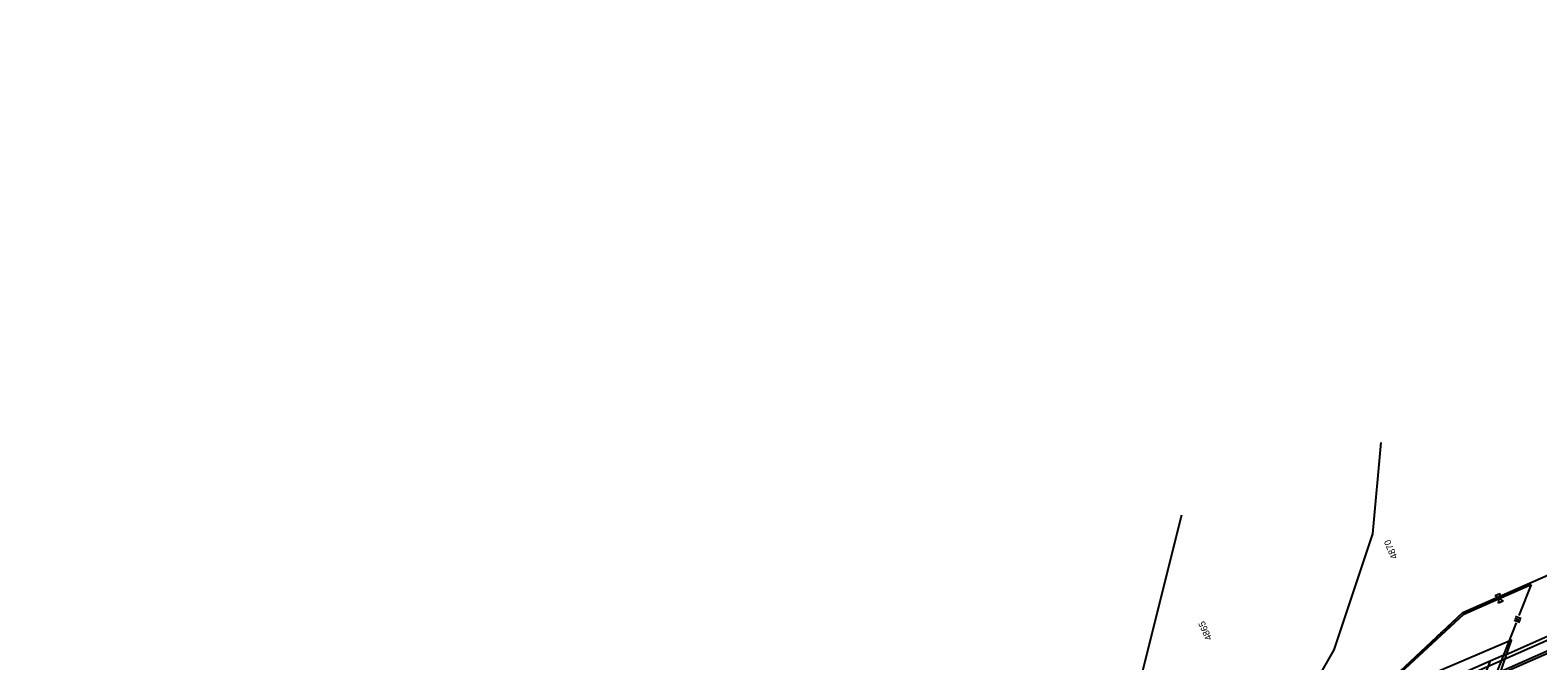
# Model space of a CAD drawing. Extents: x 192699 to 285914, y 194342 to 233219.
# Drawn here: x 229546 to 233265, y 217813 to 219369 of the extents above; entities that cross this region are included whole.
import ezdxf

# ---------------------------------------------------------------- set-up
doc = ezdxf.new("R2010")
doc.units = 0
for name, color, linetype in [('Flood Plain', 7, 'Continuous'), ('R-W - CofA', 7, 'Continuous'), ('ROAD', 7, 'Continuous'), ('SHOULDER', 7, 'Continuous'), ('STATIONING1', 7, 'Continuous')]:
    doc.layers.add(name, color=color, linetype=linetype)

msp = doc.modelspace()

# ---------------------------------------------------------------- linework, layer by layer
at = {"layer": 'Flood Plain'}
for points in [[(233115.1, 217613.6), (233200.4, 217863.9), (232639.8, 217624.6), (232762.7, 217839.7), (232858.2, 218126.5), (232878.7, 218351.8)], [(232386, 218172.2), (232280.2, 217748.8), (232113, 217427.9), (231843.4, 217277.7), (231120, 216953.3), (230108.2, 216508.6)]]:
    msp.add_lwpolyline(points, dxfattribs=at)
at = {"layer": 'R-W - CofA'}
for p, q in [((233160.2, 217974), (233171.1, 217978.8)), ((233169.8, 217967), (233160.2, 217974)), ((233168.5, 217955.2), (233169.8, 217967)), ((233171.1, 217978.8), (233169.8, 217967)), ((233169.8, 217967), (233179.4, 217960)), ((233179.4, 217960), (233168.5, 217955.2)), ((233206.5, 217913.4), (233220.7, 217908.1)), ((233208.3, 217918.1), (233222.4, 217912.8)), ((233210, 217922.8), (233224.2, 217917.5))]:
    msp.add_line(p, q, dxfattribs=at)
for points in [[(229545.7, 216364.6), (229698, 216431.6), (230271.3, 216618.5), (231552.6, 217182.7), (231819.1, 217321.9), (232002.1, 217402.5), (232284.7, 217505.1), (232925.4, 217787.3), (233080.2, 217931.9), (233354.8, 218052.8), (233566, 218069.4), (234847.3, 218633.6), (234918.7, 218719.6), (235193.2, 218840.5), (235392.4, 218884.5), (236267.2, 219269.8)], [(233173.6, 217973), (233319.2, 218037.2)], [(233175.2, 217969.4), (233248.4, 218001.6)], [(233248.4, 218001.6), (233218.5, 217924.7)], [(232892.5, 217768.4), (232927.6, 217783.8), (233082.5, 217928.5), (233175.2, 217969.4)], [(233034.2, 217888.9), (233080.2, 217931.9), (233173.6, 217973)], [(233211.4, 217906.4), (233180, 217825.6)], [(232890.8, 217772), (232925.4, 217787.3), (233014, 217870.1)], [(233017.8, 217873.6), (233022.3, 217877.8)], [(233026, 217881.3), (233030.5, 217885.5)]]:
    msp.add_lwpolyline(points, dxfattribs=at)
at = {"layer": 'ROAD'}
for p, q in [((229610.2, 216218.1), (246981, 223867.5)), ((229600.5, 216240.1), (235301.2, 218750.4)), ((233180, 217825.6), (233325.9, 217889.9)), ((233147.4, 217812.9), (233179.4, 217827)), ((233160.3, 217774.9), (233306.2, 217839.1))]:
    msp.add_line(p, q, dxfattribs=at)
for points in [[(233180, 217825.6), (233160.3, 217774.9)], [(233147.4, 217812.9), (233126.9, 217760.2)]]:
    msp.add_lwpolyline(points, dxfattribs=at)
at = {"layer": 'SHOULDER'}
msp.add_line((229596.5, 216249.2), (233147.4, 217812.9), dxfattribs=at)

# ---------------------------------------------------------------- texts
at = {"layer": 'STATIONING1'}
for s, p in [('4870', (232919.8, 218068.6)), ('4865', (232461.9, 217867.7))]:
    msp.add_text(s, height=16.5, rotation=113.7667, dxfattribs=at).set_placement(p)

doc.saveas('drawing.dxf')
